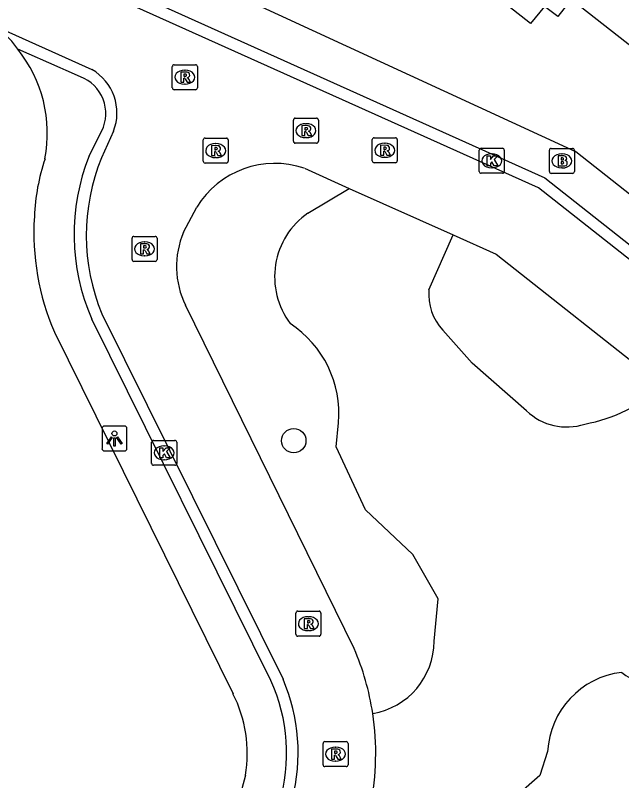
# Model space of a CAD drawing. Extents: x 162157 to 163165, y 378998 to 380775.
# Drawn here: x 162262.22 to 162286.48, y 380237.07 to 380267.71 of the extents above; entities that cross this region are included whole.
import ezdxf

# ---------------------------------------------------------------- set-up
doc = ezdxf.new("R2010")
doc.units = 0
for name, color, linetype in [('IMGEO_Boom', 7, 'Continuous'), ('IMGEO_Brandkraan', 7, 'Continuous'), ('IMGEO_Groenvoorziening', 7, 'Continuous'), ('IMGEO_Kolk', 7, 'Continuous'), ('IMGEO_Lichtpunt', 7, 'Continuous'), ('IMGEO_Pand', 7, 'Continuous'), ('IMGEO_Parkeervlak_open', 7, 'Continuous'), ('IMGEO_Rijbaan_lokaal_open', 7, 'Continuous'), ('IMGEO_Rioolput', 7, 'Continuous'), ('IMGEO_Voetpad_open', 7, 'Continuous')]:
    doc.layers.add(name, color=color, linetype=linetype)

msp = doc.modelspace()

# ---------------------------------------------------------------- linework, layer by layer
at = {"layer": 'IMGEO_Boom'}
msp.add_circle((162273.364, 380250.678), 0.489, dxfattribs=at)
at = {"layer": 'IMGEO_Brandkraan'}
for p, q in [((162283.592, 380261.452), (162283.592, 380262.304)), ((162283.667, 380262.378), (162284.519, 380262.378)), ((162284.593, 380262.304), (162284.593, 380261.452)), ((162284.08, 380262.158), (162284.105, 380262.158)), ((162284.103, 380261.598), (162284.078, 380261.598)), ((162284.519, 380261.378), (162283.667, 380261.378))]:
    msp.add_line(p, q, dxfattribs=at)
for points in [[(162283.592, 380261.452), (162283.592, 380262.304)], [(162283.667, 380262.378), (162284.519, 380262.378)], [(162284.593, 380262.304), (162284.593, 380261.452)], [(162283.94, 380262.078), (162283.94, 380261.678), (162284.153, 380261.678)], [(162284.171, 380262.078), (162283.94, 380262.078)], [(162284.119, 380261.997), (162284.065, 380261.997), (162284.065, 380261.921)], [(162284.065, 380261.921), (162284.118, 380261.921)], [(162284.127, 380261.845), (162284.065, 380261.845), (162284.065, 380261.764)], [(162284.065, 380261.764), (162284.127, 380261.764)], [(162284.519, 380261.378), (162283.667, 380261.378)]]:
    msp.add_lwpolyline(points, dxfattribs=at)
for centre, radius, start, end in [((162283.669, 380262.302), 0.0765, 91.552, 178.448), ((162283.669, 380262.302), 0.0765, 91.552, 178.448), ((162284.517, 380262.302), 0.0765, 1.552, 88.448), ((162284.517, 380262.302), 0.0765, 1.552, 88.448), ((162284.12, 380261.959), 0.0379, 267.8285, 90.9355), ((162284.175, 380261.933), 0.145, 59.4692, 91.5367), ((162284.2, 380261.98), 0.0922, 285.5137, 58.1501), ((162284.205, 380261.788), 0.105, 301.3115, 78.989), ((162284.128, 380261.804), 0.0404, 269.8759, 90.5077), ((162284.159, 380261.929), 0.251, 268.6676, 293.5347), ((162283.669, 380261.454), 0.0765, 181.552, 268.448), ((162283.669, 380261.454), 0.0765, 181.552, 268.448), ((162284.517, 380261.454), 0.0765, 271.552, 358.448), ((162284.517, 380261.454), 0.0765, 271.552, 358.448)]:
    msp.add_arc(centre, radius, start, end, dxfattribs=at)
for centre, major_axis, ratio, start_param, end_param in [((162284.079, 380261.878), (-0.387, 0.002), 0.722429, 4.712389, 7.853982), ((162284.104, 380261.878), (-0.39, 0.002), 0.717154, 1.570796, 4.712389)]:
    msp.add_ellipse(centre, major_axis=major_axis, ratio=ratio, start_param=start_param, end_param=end_param, dxfattribs=at)
at = {"layer": 'IMGEO_Groenvoorziening'}
for points in [[(162273.933, 380259.786), (162275.582, 380260.78)], [(162278.771, 380256.714), (162279.743, 380258.922)], [(162282.682, 380251.877), (162280.498, 380253.78), (162279.332, 380255.108)], [(162278.979, 380242.657), (162279.148, 380244.343), (162278.123, 380246.126), (162276.233, 380247.906), (162275.061, 380250.435), (162275.154, 380251.389)], [(162283.52, 380238.24), (162283.213, 380237.277), (162281.589, 380235.852), (162280.457, 380234.182), (162275.292, 380231.691)]]:
    msp.add_lwpolyline(points, dxfattribs=at)
for centre, radius, start, end in [((162275.696, 380257.238), 3.099, 124.6856, 217.1015), ((162280.841, 380256.536), 2.078, 175.087, 223.4231), ((162270.83, 380251.751), 4.339, 355.2209, 56.4955), ((162283.895, 380257.509), 6.263, 280.2344, 312.4085), ((162284.278, 380253.509), 2.283, 225.637, 288.6437), ((162276.036, 380242.66), 2.943, 279.5441, 359.9371), ((162286.888, 380238.054), 3.373, 96.8615, 176.8397), ((162289.014, 380244.733), 4.181, 232.7814, 278.7461)]:
    msp.add_arc(centre, radius, start, end, dxfattribs=at)
at = {"layer": 'IMGEO_Kolk'}
for p, q in [((162280.786, 380261.456), (162280.786, 380262.308)), ((162280.861, 380262.382), (162281.713, 380262.382)), ((162281.787, 380262.308), (162281.787, 380261.456)), ((162281.274, 380262.162), (162281.299, 380262.162)), ((162281.297, 380261.602), (162281.272, 380261.602)), ((162281.713, 380261.382), (162280.861, 380261.382)), ((162267.678, 380249.766), (162267.678, 380250.618)), ((162267.753, 380250.692), (162268.605, 380250.692)), ((162268.679, 380250.618), (162268.679, 380249.766)), ((162268.166, 380250.472), (162268.191, 380250.472)), ((162268.189, 380249.912), (162268.164, 380249.912)), ((162268.605, 380249.692), (162267.753, 380249.692))]:
    msp.add_line(p, q, dxfattribs=at)
for points in [[(162280.786, 380261.456), (162280.786, 380262.308)], [(162280.861, 380262.382), (162281.713, 380262.382)], [(162281.787, 380262.308), (162281.787, 380261.456)], [(162281.107, 380262.082), (162281.23, 380262.082), (162281.23, 380261.931), (162281.36, 380262.082), (162281.524, 380262.082), (162281.378, 380261.931), (162281.531, 380261.682), (162281.379, 380261.682), (162281.294, 380261.846), (162281.23, 380261.779), (162281.23, 380261.682), (162281.107, 380261.682), (162281.107, 380262.082)], [(162281.713, 380261.382), (162280.861, 380261.382)], [(162267.678, 380249.766), (162267.678, 380250.618)], [(162267.753, 380250.692), (162268.605, 380250.692)], [(162268.679, 380250.618), (162268.679, 380249.766)], [(162267.999, 380250.392), (162268.122, 380250.392), (162268.122, 380250.241), (162268.252, 380250.392), (162268.416, 380250.392), (162268.27, 380250.241), (162268.423, 380249.992), (162268.271, 380249.992), (162268.186, 380250.156), (162268.122, 380250.089), (162268.122, 380249.992), (162267.999, 380249.992), (162267.999, 380250.392)], [(162268.605, 380249.692), (162267.753, 380249.692)]]:
    msp.add_lwpolyline(points, dxfattribs=at)
for centre, start, end in [((162280.863, 380262.306), 91.552, 178.448), ((162280.863, 380262.306), 91.552, 178.448), ((162281.711, 380262.306), 1.552, 88.448), ((162281.711, 380262.306), 1.552, 88.448), ((162280.863, 380261.458), 181.552, 268.448), ((162280.863, 380261.458), 181.552, 268.448), ((162281.711, 380261.458), 271.552, 358.448), ((162281.711, 380261.458), 271.552, 358.448), ((162267.755, 380250.616), 91.552, 178.448), ((162267.755, 380250.616), 91.552, 178.448), ((162268.603, 380250.616), 1.552, 88.448), ((162268.603, 380250.616), 1.552, 88.448), ((162267.755, 380249.768), 181.552, 268.448), ((162267.755, 380249.768), 181.552, 268.448), ((162268.603, 380249.768), 271.552, 358.448), ((162268.603, 380249.768), 271.552, 358.448)]:
    msp.add_arc(centre, 0.0765, start, end, dxfattribs=at)
for centre, major_axis, ratio, start_param, end_param in [((162281.273, 380261.882), (-0.387, 0.002), 0.722429, 4.712389, 7.853982), ((162281.298, 380261.882), (-0.39, 0.002), 0.717154, 1.570796, 4.712389), ((162268.165, 380250.192), (-0.387, 0.002), 0.722429, 4.712389, 7.853982), ((162268.19, 380250.192), (-0.39, 0.002), 0.717154, 1.570796, 4.712389)]:
    msp.add_ellipse(centre, major_axis=major_axis, ratio=ratio, start_param=start_param, end_param=end_param, dxfattribs=at)
at = {"layer": 'IMGEO_Lichtpunt'}
for p, q in [((162265.691, 380251.17), (162265.691, 380250.363)), ((162265.691, 380251.17), (162265.691, 380250.363)), ((162266.593, 380251.265), (162265.785, 380251.265)), ((162266.593, 380251.265), (162265.785, 380251.265)), ((162266.687, 380250.363), (162266.687, 380251.17)), ((162266.687, 380250.363), (162266.687, 380251.17)), ((162265.785, 380250.269), (162266.593, 380250.269)), ((162265.785, 380250.269), (162266.593, 380250.269))]:
    msp.add_line(p, q, dxfattribs=at)
for points in [[(162266.065, 380250.834), (162266.104, 380250.806), (162265.916, 380250.544), (162265.878, 380250.571), (162266.065, 380250.834)], [(162266.277, 380250.806), (162266.315, 380250.833), (162266.502, 380250.571), (162266.463, 380250.543), (162266.277, 380250.806)], [(162266.167, 380250.786), (162266.214, 380250.786), (162266.214, 380250.464), (162266.167, 380250.464), (162266.167, 380250.786)]]:
    msp.add_lwpolyline(points, dxfattribs=at)
msp.add_circle((162266.19, 380250.968), 0.0994, dxfattribs=at)
for centre, start, end in [((162265.785, 380251.17), 90, 180), ((162265.785, 380251.17), 90, 180), ((162266.593, 380251.17), 0, 90), ((162266.593, 380251.17), 0, 90), ((162265.785, 380250.363), 180, 270), ((162265.785, 380250.363), 180, 270), ((162266.593, 380250.363), 270, 0), ((162266.593, 380250.363), 270, 360)]:
    msp.add_arc(centre, 0.0946, start, end, dxfattribs=at)
at = {"layer": 'IMGEO_Pand'}
msp.add_lwpolyline([(162287.037, 380266.322), (162284.462, 380268.355), (162283.927, 380267.659), (162283.397, 380268.066), (162282.842, 380267.373), (162278.192, 380271.041), (162281.455, 380275.173), (162277.21, 380278.52), (162282.989, 380285.742), (162289.329, 380280.669), (162287.455, 380278.326), (162293.053, 380273.847)], dxfattribs=at)
at = {"layer": 'IMGEO_Parkeervlak_open'}
msp.add_lwpolyline([(162313.48, 380239.458), (162309.062, 380242.979), (162284.653, 380262.244), (162264.941, 380271.336), (162264.973, 380271.455), (162256.885, 380274.976), (162234.564, 380284.836), (162233.962, 380283.439)], dxfattribs=at)
at = {"layer": 'IMGEO_Rijbaan_lokaal_open'}
for points in [[(162233.962, 380283.439), (162283.411, 380261.197), (162307.687, 380242.035), (162311.336, 380239.172)], [(162311.336, 380239.172), (162311.046, 380238.809), (162307.42, 380241.672), (162283.16, 380260.799), (162233.766, 380282.994)], [(162261.152, 380267.394), (162265.283, 380265.541)], [(162264.83, 380265.244), (162264.252, 380265.496), (162264.014, 380265.6), (162262.321, 380266.353)], [(162265.175, 380262.086), (162265.681, 380263.076)], [(162266.148, 380263.065), (162265.672, 380262)], [(162273.787, 380261.582), (162275.582, 380260.78)], [(162275.582, 380260.78), (162279.743, 380258.922)], [(162268.957, 380259.024), (162269.483, 380260.022)], [(162279.743, 380258.922), (162281.468, 380258.151), (162288.119, 380252.885)], [(162275.777, 380242.361), (162269.036, 380256.099)], [(162265.685, 380255.754), (162272.935, 380241.128)], [(162272.441, 380241.083), (162265.278, 380255.547)]]:
    msp.add_lwpolyline(points, dxfattribs=at)
for centre, radius, start, end in [((162259.702, 380264.588), 3.158, 33.9672, 62.6623), ((162264.282, 380263.802), 2.007, 338.4518, 60.0623), ((162264.262, 380263.77), 1.58, 333.9454, 68.9174), ((162273.142, 380258.941), 8.565, 158.4585, 203.3464), ((162273.274, 380258.893), 8.212, 157.7674, 202.4711), ((162272.606, 380258.123), 3.655, 71.1525, 148.6939), ((162272.122, 380257.646), 3.452, 156.4683, 206.6259), ((162266.066, 380238.166), 10.578, 8.658, 23.3665), ((162266.202, 380238.184), 6.879, 342.8504, 24.9274), ((162266.107, 380238.195), 7.431, 345.3561, 23.2483), ((162266.033, 380238.166), 10.611, 348.6069, 8.6283)]:
    msp.add_arc(centre, radius, start, end, dxfattribs=at)
at = {"layer": 'IMGEO_Rioolput'}
for p, q in [((162268.505, 380264.804), (162268.505, 380265.656)), ((162268.58, 380265.73), (162269.432, 380265.73)), ((162269.506, 380265.656), (162269.506, 380264.804)), ((162268.993, 380265.51), (162269.018, 380265.51)), ((162269.016, 380264.95), (162268.991, 380264.95)), ((162269.432, 380264.73), (162268.58, 380264.73)), ((162273.351, 380262.663), (162273.351, 380263.515)), ((162273.426, 380263.589), (162274.278, 380263.589)), ((162274.352, 380263.515), (162274.352, 380262.663)), ((162273.839, 380263.369), (162273.864, 380263.369)), ((162269.814, 380262.79), (162270.666, 380262.79)), ((162273.862, 380262.809), (162273.837, 380262.809)), ((162276.578, 380262.803), (162277.43, 380262.803)), ((162269.739, 380261.864), (162269.739, 380262.716)), ((162270.227, 380262.57), (162270.252, 380262.57)), ((162270.74, 380262.716), (162270.74, 380261.864)), ((162274.278, 380262.589), (162273.426, 380262.589)), ((162276.503, 380261.877), (162276.503, 380262.729)), ((162276.991, 380262.583), (162277.016, 380262.583)), ((162277.504, 380262.729), (162277.504, 380261.877)), ((162270.25, 380262.01), (162270.225, 380262.01)), ((162277.014, 380262.023), (162276.989, 380262.023)), ((162270.666, 380261.79), (162269.814, 380261.79)), ((162277.43, 380261.803), (162276.578, 380261.803)), ((162266.968, 380258.856), (162267.82, 380258.856)), ((162266.893, 380257.93), (162266.893, 380258.782)), ((162267.381, 380258.636), (162267.406, 380258.636)), ((162267.894, 380258.782), (162267.894, 380257.93)), ((162267.404, 380258.076), (162267.379, 380258.076)), ((162267.82, 380257.856), (162266.968, 380257.856)), ((162273.522, 380243.853), (162274.374, 380243.853)), ((162273.447, 380242.927), (162273.447, 380243.779)), ((162273.935, 380243.633), (162273.96, 380243.633)), ((162274.448, 380243.779), (162274.448, 380242.927)), ((162273.958, 380243.073), (162273.933, 380243.073)), ((162274.374, 380242.853), (162273.522, 380242.853)), ((162274.609, 380238.631), (162275.461, 380238.631)), ((162274.534, 380237.705), (162274.534, 380238.557)), ((162275.022, 380238.411), (162275.047, 380238.411)), ((162275.535, 380238.557), (162275.535, 380237.705)), ((162275.045, 380237.851), (162275.02, 380237.851)), ((162275.461, 380237.631), (162274.609, 380237.631))]:
    msp.add_line(p, q, dxfattribs=at)
for points in [[(162268.505, 380264.804), (162268.505, 380265.656)], [(162268.58, 380265.73), (162269.432, 380265.73)], [(162269.506, 380265.656), (162269.506, 380264.804)], [(162269.094, 380265.428), (162268.842, 380265.43), (162268.842, 380265.03)], [(162269.02, 380265.349), (162268.966, 380265.349), (162268.966, 380265.268)], [(162268.966, 380265.268), (162269.018, 380265.268)], [(162268.842, 380265.03), (162268.966, 380265.03), (162268.966, 380265.192), (162268.977, 380265.192)], [(162269.024, 380265.163), (162269.095, 380265.03), (162269.235, 380265.03), (162269.17, 380265.156)], [(162269.432, 380264.73), (162268.58, 380264.73)], [(162273.351, 380262.663), (162273.351, 380263.515)], [(162273.426, 380263.589), (162274.278, 380263.589)], [(162274.352, 380263.515), (162274.352, 380262.663)], [(162273.94, 380263.287), (162273.688, 380263.289), (162273.688, 380262.889)], [(162273.866, 380263.208), (162273.812, 380263.208), (162273.812, 380263.127)], [(162273.812, 380263.127), (162273.864, 380263.127)], [(162269.814, 380262.79), (162270.666, 380262.79)], [(162273.688, 380262.889), (162273.812, 380262.889), (162273.812, 380263.051), (162273.823, 380263.051)], [(162273.87, 380263.022), (162273.941, 380262.889), (162274.081, 380262.889), (162274.016, 380263.015)], [(162276.578, 380262.803), (162277.43, 380262.803)], [(162269.739, 380261.864), (162269.739, 380262.716)], [(162270.328, 380262.488), (162270.076, 380262.49), (162270.076, 380262.09)], [(162270.74, 380262.716), (162270.74, 380261.864)], [(162274.278, 380262.589), (162273.426, 380262.589)], [(162276.503, 380261.877), (162276.503, 380262.729)], [(162277.092, 380262.501), (162276.84, 380262.503), (162276.84, 380262.103)], [(162277.504, 380262.729), (162277.504, 380261.877)], [(162270.076, 380262.09), (162270.2, 380262.09), (162270.2, 380262.252), (162270.211, 380262.252)], [(162270.254, 380262.409), (162270.2, 380262.409), (162270.2, 380262.328)], [(162270.2, 380262.328), (162270.252, 380262.328)], [(162270.258, 380262.223), (162270.329, 380262.09), (162270.469, 380262.09), (162270.404, 380262.216)], [(162276.84, 380262.103), (162276.964, 380262.103), (162276.964, 380262.265), (162276.975, 380262.265)], [(162277.018, 380262.422), (162276.964, 380262.422), (162276.964, 380262.341)], [(162276.964, 380262.341), (162277.016, 380262.341)], [(162277.022, 380262.236), (162277.093, 380262.103), (162277.233, 380262.103), (162277.168, 380262.229)], [(162270.666, 380261.79), (162269.814, 380261.79)], [(162277.43, 380261.803), (162276.578, 380261.803)], [(162266.968, 380258.856), (162267.82, 380258.856)], [(162266.893, 380257.93), (162266.893, 380258.782)], [(162267.482, 380258.554), (162267.23, 380258.556), (162267.23, 380258.156)], [(162267.894, 380258.782), (162267.894, 380257.93)], [(162267.23, 380258.156), (162267.354, 380258.156), (162267.354, 380258.318), (162267.365, 380258.318)], [(162267.408, 380258.475), (162267.354, 380258.475), (162267.354, 380258.394)], [(162267.354, 380258.394), (162267.406, 380258.394)], [(162267.412, 380258.289), (162267.483, 380258.156), (162267.623, 380258.156), (162267.558, 380258.282)], [(162267.82, 380257.856), (162266.968, 380257.856)], [(162273.522, 380243.853), (162274.374, 380243.853)], [(162273.447, 380242.927), (162273.447, 380243.779)], [(162274.036, 380243.551), (162273.784, 380243.553), (162273.784, 380243.153)], [(162274.448, 380243.779), (162274.448, 380242.927)], [(162273.784, 380243.153), (162273.908, 380243.153), (162273.908, 380243.315), (162273.919, 380243.315)], [(162273.962, 380243.472), (162273.908, 380243.472), (162273.908, 380243.391)], [(162273.908, 380243.391), (162273.96, 380243.391)], [(162273.966, 380243.286), (162274.037, 380243.153), (162274.177, 380243.153), (162274.112, 380243.279)], [(162274.374, 380242.853), (162273.522, 380242.853)], [(162274.609, 380238.631), (162275.461, 380238.631)], [(162274.534, 380237.705), (162274.534, 380238.557)], [(162275.123, 380238.329), (162274.871, 380238.331), (162274.871, 380237.931)], [(162275.535, 380238.557), (162275.535, 380237.705)], [(162274.871, 380237.931), (162274.995, 380237.931), (162274.995, 380238.093), (162275.006, 380238.093)], [(162275.049, 380238.25), (162274.995, 380238.25), (162274.995, 380238.169)], [(162274.995, 380238.169), (162275.047, 380238.169)], [(162275.053, 380238.064), (162275.124, 380237.931), (162275.264, 380237.931), (162275.199, 380238.057)], [(162275.461, 380237.631), (162274.609, 380237.631)]]:
    msp.add_lwpolyline(points, dxfattribs=at)
for centre, radius, start, end in [((162268.582, 380265.654), 0.0765, 91.552, 178.448), ((162268.582, 380265.654), 0.0765, 91.552, 178.448), ((162269.43, 380265.654), 0.0765, 1.552, 88.448), ((162269.43, 380265.654), 0.0765, 1.552, 88.448), ((162269.002, 380265.457), 0.19, 274.7715, 282.9687), ((162269.026, 380265.253), 0.0964, 77.0061, 93.1865), ((162269.04, 380265.31), 0.0378, 276.6634, 79.6772), ((162269.093, 380265.318), 0.109, 350.3612, 89.416), ((162269.091, 380265.318), 0.112, 277.5842, 350.9817), ((162268.976, 380265.139), 0.0533, 26.0293, 88.6989), ((162269.075, 380265.103), 0.108, 29.5134, 73.7905), ((162268.582, 380264.806), 0.0765, 181.552, 268.448), ((162268.582, 380264.806), 0.0765, 181.552, 268.448), ((162269.43, 380264.806), 0.0765, 271.552, 358.448), ((162269.43, 380264.806), 0.0765, 271.552, 358.448), ((162273.428, 380263.513), 0.0765, 91.552, 178.448), ((162273.428, 380263.513), 0.0765, 91.552, 178.448), ((162274.276, 380263.513), 0.0765, 1.552, 88.448), ((162274.276, 380263.513), 0.0765, 1.552, 88.448), ((162273.848, 380263.316), 0.19, 274.7715, 282.9687), ((162273.872, 380263.112), 0.0964, 77.0061, 93.1865), ((162273.886, 380263.169), 0.0378, 276.6634, 79.6772), ((162273.939, 380263.177), 0.109, 350.3612, 89.416), ((162273.937, 380263.177), 0.112, 277.5842, 350.9817), ((162269.816, 380262.714), 0.0765, 91.552, 178.448), ((162269.816, 380262.714), 0.0765, 91.552, 178.448), ((162270.664, 380262.714), 0.0765, 1.552, 88.448), ((162270.664, 380262.714), 0.0765, 1.552, 88.448), ((162273.822, 380262.998), 0.0533, 26.0293, 88.6989), ((162273.921, 380262.962), 0.108, 29.5134, 73.7905), ((162276.58, 380262.727), 0.0765, 91.552, 178.448), ((162276.58, 380262.727), 0.0765, 91.552, 178.448), ((162277.428, 380262.727), 0.0765, 1.552, 88.448), ((162277.428, 380262.727), 0.0765, 1.552, 88.448), ((162270.327, 380262.378), 0.109, 350.3612, 89.416), ((162273.428, 380262.665), 0.0765, 181.552, 268.448), ((162273.428, 380262.665), 0.0765, 181.552, 268.448), ((162274.276, 380262.665), 0.0765, 271.552, 358.448), ((162274.276, 380262.665), 0.0765, 271.552, 358.448), ((162277.091, 380262.391), 0.109, 350.3612, 89.416), ((162270.21, 380262.199), 0.0533, 26.0293, 88.6989), ((162270.236, 380262.517), 0.19, 274.7715, 282.9687), ((162270.26, 380262.313), 0.0964, 77.0061, 93.1865), ((162270.274, 380262.37), 0.0378, 276.6634, 79.6772), ((162270.325, 380262.378), 0.112, 277.5842, 350.9817), ((162270.309, 380262.163), 0.108, 29.5134, 73.7905), ((162276.974, 380262.212), 0.0533, 26.0293, 88.6989), ((162277, 380262.53), 0.19, 274.7715, 282.9687), ((162277.024, 380262.326), 0.0964, 77.0061, 93.1865), ((162277.038, 380262.383), 0.0378, 276.6634, 79.6772), ((162277.089, 380262.391), 0.112, 277.5842, 350.9817), ((162277.073, 380262.176), 0.108, 29.5134, 73.7905), ((162269.816, 380261.866), 0.0765, 181.552, 268.448), ((162269.816, 380261.866), 0.0765, 181.552, 268.448), ((162270.664, 380261.866), 0.0765, 271.552, 358.448), ((162270.664, 380261.866), 0.0765, 271.552, 358.448), ((162276.58, 380261.879), 0.0765, 181.552, 268.448), ((162276.58, 380261.879), 0.0765, 181.552, 268.448), ((162277.428, 380261.879), 0.0765, 271.552, 358.448), ((162277.428, 380261.879), 0.0765, 271.552, 358.448), ((162266.97, 380258.78), 0.0765, 91.552, 178.448), ((162266.97, 380258.78), 0.0765, 91.552, 178.448), ((162267.818, 380258.78), 0.0765, 1.552, 88.448), ((162267.818, 380258.78), 0.0765, 1.552, 88.448), ((162267.481, 380258.444), 0.109, 350.3612, 89.416), ((162267.364, 380258.265), 0.0533, 26.0293, 88.6989), ((162267.39, 380258.583), 0.19, 274.7715, 282.9687), ((162267.414, 380258.379), 0.0964, 77.0061, 93.1865), ((162267.428, 380258.436), 0.0378, 276.6634, 79.6772), ((162267.479, 380258.444), 0.112, 277.5842, 350.9817), ((162267.463, 380258.229), 0.108, 29.5134, 73.7905), ((162266.97, 380257.932), 0.0765, 181.552, 268.448), ((162266.97, 380257.932), 0.0765, 181.552, 268.448), ((162267.818, 380257.932), 0.0765, 271.552, 358.448), ((162267.818, 380257.932), 0.0765, 271.552, 358.448), ((162273.524, 380243.777), 0.0765, 91.552, 178.448), ((162273.524, 380243.777), 0.0765, 91.552, 178.448), ((162274.372, 380243.777), 0.0765, 1.552, 88.448), ((162274.372, 380243.777), 0.0765, 1.552, 88.448), ((162274.035, 380243.441), 0.109, 350.3612, 89.416), ((162273.918, 380243.262), 0.0533, 26.0293, 88.6989), ((162273.944, 380243.58), 0.19, 274.7715, 282.9687), ((162273.968, 380243.376), 0.0964, 77.0061, 93.1865), ((162273.982, 380243.433), 0.0378, 276.6634, 79.6772), ((162274.033, 380243.441), 0.112, 277.5842, 350.9817), ((162274.017, 380243.226), 0.108, 29.5134, 73.7905), ((162273.524, 380242.929), 0.0765, 181.552, 268.448), ((162273.524, 380242.929), 0.0765, 181.552, 268.448), ((162274.372, 380242.929), 0.0765, 271.552, 358.448), ((162274.372, 380242.929), 0.0765, 271.552, 358.448), ((162274.611, 380238.555), 0.0765, 91.552, 178.448), ((162274.611, 380238.555), 0.0765, 91.552, 178.448), ((162275.459, 380238.555), 0.0765, 1.552, 88.448), ((162275.459, 380238.555), 0.0765, 1.552, 88.448), ((162275.122, 380238.219), 0.109, 350.3612, 89.416), ((162275.005, 380238.04), 0.0533, 26.0293, 88.6989), ((162275.031, 380238.358), 0.19, 274.7715, 282.9687), ((162275.055, 380238.154), 0.0964, 77.0061, 93.1865), ((162275.069, 380238.211), 0.0378, 276.6634, 79.6772), ((162275.12, 380238.219), 0.112, 277.5842, 350.9817), ((162275.104, 380238.004), 0.108, 29.5134, 73.7905), ((162274.611, 380237.707), 0.0765, 181.552, 268.448), ((162274.611, 380237.707), 0.0765, 181.552, 268.448), ((162275.459, 380237.707), 0.0765, 271.552, 358.448), ((162275.459, 380237.707), 0.0765, 271.552, 358.448)]:
    msp.add_arc(centre, radius, start, end, dxfattribs=at)
for centre, major_axis, ratio, start_param, end_param in [((162268.992, 380265.23), (-0.387, 0.002), 0.722429, 4.712389, 7.853982), ((162269.017, 380265.23), (-0.39, 0.002), 0.717154, 1.570796, 4.712389), ((162273.838, 380263.089), (-0.387, 0.002), 0.722429, 4.712389, 7.853982), ((162273.863, 380263.089), (-0.39, 0.002), 0.717154, 1.570796, 4.712389), ((162270.226, 380262.29), (-0.387, 0.002), 0.722429, 4.712389, 7.853982), ((162270.251, 380262.29), (-0.39, 0.002), 0.717154, 1.570796, 4.712389), ((162276.99, 380262.303), (-0.387, 0.002), 0.722429, 4.712389, 7.853982), ((162277.015, 380262.303), (-0.39, 0.002), 0.717154, 1.570796, 4.712389), ((162267.38, 380258.356), (-0.387, 0.002), 0.722429, 4.712389, 7.853982), ((162267.405, 380258.356), (-0.39, 0.002), 0.717154, 1.570796, 4.712389), ((162273.934, 380243.353), (-0.387, 0.002), 0.722429, 4.712389, 7.853982), ((162273.959, 380243.353), (-0.39, 0.002), 0.717154, 1.570796, 4.712389), ((162275.021, 380238.131), (-0.387, 0.002), 0.722429, 4.712389, 7.853982), ((162275.046, 380238.131), (-0.39, 0.002), 0.717154, 1.570796, 4.712389)]:
    msp.add_ellipse(centre, major_axis=major_axis, ratio=ratio, start_param=start_param, end_param=end_param, dxfattribs=at)
at = {"layer": 'IMGEO_Voetpad_open'}
for points in [[(162263.79, 380255.025), (162270.933, 380240.548)], [(162271.428, 380237.285), (162265.702, 380215.938), (162262.339, 380203.383)]]:
    msp.add_lwpolyline(points, dxfattribs=at)
for centre, radius, start, end in [((162258.085, 380262.973), 5.419, 349.291, 38.5909), ((162271.46, 380259.292), 8.482, 161.6271, 177.6111), ((162272.888, 380258.991), 9.925, 176.2131, 203.5509), ((162266.223, 380238.165), 5.278, 350.4084, 26.8437)]:
    msp.add_arc(centre, radius, start, end, dxfattribs=at)

doc.saveas('drawing.dxf')
